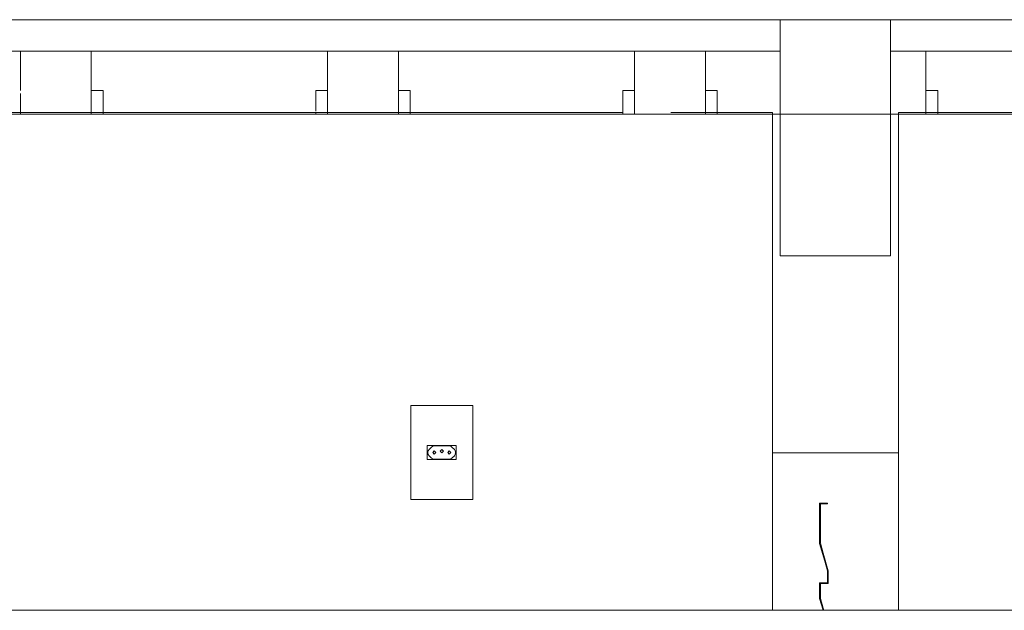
# Model space of a CAD drawing. Header units: millimetres. Extents: x -16331 to -10174, y -4135 to -3584.
# Tile 348 of 456: x -10266.29 to -10261.29, y -3959.25 to -3956.25. Entities that reach past the tile are written whole.
import ezdxf

# ---------------------------------------------------------------- set-up
doc = ezdxf.new("R2010")
doc.units = ezdxf.units.MM
for name, color, linetype, lineweight in [('DI-Elementos externos em corte', 9, 'Continuous', 18), ('DI-Elementos externos em vista', 9, 'Continuous', 5), ('IFC-Elemento construtivo genérico-Contorno', 253, 'Continuous', 5), ('IFC-Parede padrão-Contorno', 44, 'Continuous', 5), ('IFC-Parede-Contorno', 42, 'Continuous', 5)]:
    doc.layers.add(name, color=color, linetype=linetype, lineweight=lineweight)

msp = doc.modelspace()

# ---------------------------------------------------------------- linework, layer by layer
at = {"layer": 'DI-Elementos externos em corte'}
for p, q in [((-10263.7852, -3956.2465), (-10270.8236, -3956.2465)), ((-10262.4257, -3956.2465), (-10269.0461, -3956.2465)), ((-10263.5028, -3956.2465), (-10263.7852, -3956.2465)), ((-10262.9541, -3956.2465), (-10263.5028, -3956.2465)), ((-10262.4257, -3956.2465), (-10262.9541, -3956.2465)), ((-10262.1461, -3956.2465), (-10262.4257, -3956.2465)), ((-10262.3538, -3956.2465), (-10262.4257, -3956.2465)), ((-10262.4257, -3956.2465), (-10262.4257, -3956.4065)), ((-10262.4257, -3956.386), (-10262.4257, -3956.2465)), ((-10262.1461, -3956.2465), (-10262.3538, -3956.2465)), ((-10261.8657, -3956.2465), (-10262.1461, -3956.2465)), ((-10261.8657, -3956.2465), (-10262.1461, -3956.2465)), ((-10257.5129, -3956.2465), (-10261.8657, -3956.2465)), ((-10261.8657, -3956.4004), (-10261.8657, -3956.2465)), ((-10261.8657, -3956.2465), (-10261.8657, -3956.267)), ((-10260.8294, -3956.2465), (-10261.8657, -3956.2465)), ((-10261.8657, -3956.267), (-10261.8657, -3956.4065)), ((-10267.4861, -3956.4065), (-10266.2861, -3956.4065)), ((-10266.2861, -3956.4065), (-10265.9261, -3956.4065)), ((-10266.2399, -3956.4065), (-10266.2861, -3956.4065)), ((-10266.2861, -3956.4065), (-10266.2861, -3956.6065)), ((-10265.9261, -3956.4065), (-10266.2399, -3956.4065)), ((-10265.9261, -3956.4065), (-10264.7261, -3956.4065)), ((-10265.9261, -3956.4475), (-10265.9261, -3956.4065)), ((-10264.7261, -3956.4065), (-10264.3661, -3956.4065)), ((-10264.6799, -3956.4065), (-10264.7261, -3956.4065)), ((-10264.7261, -3956.4065), (-10264.7261, -3956.6065)), ((-10264.3661, -3956.4065), (-10264.6799, -3956.4065)), ((-10264.3661, -3956.4065), (-10263.7852, -3956.4065)), ((-10264.3661, -3956.4475), (-10264.3661, -3956.4065)), ((-10263.7852, -3956.4065), (-10263.5028, -3956.4065)), ((-10263.5028, -3956.4065), (-10263.1661, -3956.4065)), ((-10263.1661, -3956.4065), (-10262.9541, -3956.4065)), ((-10263.1199, -3956.4065), (-10263.1661, -3956.4065)), ((-10263.1661, -3956.4065), (-10263.1661, -3956.6065)), ((-10262.8061, -3956.4065), (-10263.1199, -3956.4065)), ((-10262.9541, -3956.4065), (-10262.8061, -3956.4065)), ((-10262.8061, -3956.4065), (-10262.4257, -3956.4065)), ((-10262.8061, -3956.4475), (-10262.8061, -3956.4065)), ((-10262.4257, -3956.4065), (-10262.4257, -3956.386)), ((-10262.4257, -3956.4065), (-10262.4257, -3956.7265)), ((-10261.8657, -3956.4065), (-10261.8657, -3956.4004)), ((-10261.8657, -3956.7265), (-10261.8657, -3956.4065)), ((-10261.8657, -3956.4065), (-10261.6857, -3956.4065)), ((-10261.8426, -3956.4065), (-10261.8657, -3956.4065)), ((-10261.8657, -3956.4065), (-10261.8657, -3956.6854)), ((-10261.6857, -3956.4065), (-10261.8426, -3956.4065)), ((-10261.6857, -3956.4065), (-10260.8294, -3956.4065)), ((-10261.6857, -3956.4475), (-10261.6857, -3956.4065)), ((-10265.9261, -3956.6065), (-10265.9261, -3956.4475)), ((-10264.3661, -3956.6065), (-10264.3661, -3956.4475)), ((-10262.8061, -3956.6065), (-10262.8061, -3956.4475)), ((-10261.6857, -3956.6065), (-10261.6857, -3956.4475)), ((-10265.9184, -3956.6065), (-10265.9261, -3956.6065)), ((-10265.9261, -3956.6065), (-10265.9261, -3956.7111)), ((-10265.9261, -3956.7185), (-10265.9261, -3956.6065)), ((-10265.8661, -3956.6065), (-10265.9184, -3956.6065)), ((-10265.8661, -3956.6219), (-10265.8661, -3956.6065)), ((-10264.7784, -3956.6065), (-10264.7861, -3956.6065)), ((-10264.7861, -3956.6065), (-10264.7861, -3956.7111)), ((-10264.7261, -3956.6065), (-10264.7784, -3956.6065)), ((-10264.7261, -3956.6065), (-10264.7261, -3956.6854)), ((-10264.7261, -3956.6219), (-10264.7261, -3956.6065)), ((-10264.3584, -3956.6065), (-10264.3661, -3956.6065)), ((-10264.3661, -3956.6065), (-10264.3661, -3956.7111)), ((-10264.3661, -3956.7185), (-10264.3661, -3956.6065)), ((-10264.3061, -3956.6065), (-10264.3584, -3956.6065)), ((-10264.3061, -3956.6219), (-10264.3061, -3956.6065)), ((-10263.2184, -3956.6065), (-10263.2261, -3956.6065)), ((-10263.2261, -3956.6065), (-10263.2261, -3956.7111)), ((-10263.1661, -3956.6065), (-10263.2184, -3956.6065)), ((-10263.1661, -3956.6065), (-10263.1661, -3956.6854)), ((-10263.1661, -3956.6219), (-10263.1661, -3956.6065)), ((-10262.8061, -3956.7185), (-10262.8061, -3956.6065)), ((-10262.7984, -3956.6065), (-10262.8061, -3956.6065)), ((-10262.8061, -3956.6065), (-10262.8061, -3956.7111)), ((-10262.7461, -3956.6065), (-10262.7984, -3956.6065)), ((-10262.7461, -3956.6219), (-10262.7461, -3956.6065)), ((-10261.6857, -3956.7185), (-10261.6857, -3956.6065)), ((-10261.678, -3956.6065), (-10261.6857, -3956.6065)), ((-10261.6857, -3956.6065), (-10261.6857, -3956.7111)), ((-10261.6257, -3956.6065), (-10261.678, -3956.6065)), ((-10261.6257, -3956.6219), (-10261.6257, -3956.6065)), ((-10266.2861, -3956.7185), (-10266.2861, -3956.6219)), ((-10265.8661, -3956.7185), (-10265.8661, -3956.6219)), ((-10264.7261, -3956.7185), (-10264.7261, -3956.6219)), ((-10264.3061, -3956.7185), (-10264.3061, -3956.6219)), ((-10263.1661, -3956.7185), (-10263.1661, -3956.6219)), ((-10262.7461, -3956.7185), (-10262.7461, -3956.6219)), ((-10261.6257, -3956.7185), (-10261.6257, -3956.6219)), ((-10266.2861, -3956.6854), (-10266.2861, -3956.7185)), ((-10265.9261, -3956.7111), (-10265.9261, -3956.7185)), ((-10264.7261, -3956.6854), (-10264.7261, -3956.7185)), ((-10264.3661, -3956.7111), (-10264.3661, -3956.7185)), ((-10263.2261, -3956.7111), (-10263.2261, -3956.7185)), ((-10263.1661, -3956.6854), (-10263.1661, -3956.7185)), ((-10262.8061, -3956.7111), (-10262.8061, -3956.7185)), ((-10261.8657, -3956.6854), (-10261.8657, -3956.7185)), ((-10266.2861, -3956.7185), (-10266.3461, -3956.7185)), ((-10266.3461, -3956.7265), (-10266.2861, -3956.7265)), ((-10266.2937, -3956.7265), (-10266.2861, -3956.7265)), ((-10265.9261, -3956.7185), (-10266.2861, -3956.7185)), ((-10266.2861, -3956.7265), (-10266.2861, -3956.7185)), ((-10266.2861, -3956.7185), (-10266.2861, -3956.7265)), ((-10266.2861, -3956.7265), (-10265.9261, -3956.7265)), ((-10266.2861, -3956.7265), (-10265.9722, -3956.7265)), ((-10265.9722, -3956.7265), (-10265.9261, -3956.7265)), ((-10265.8661, -3956.7185), (-10265.9261, -3956.7185)), ((-10265.9261, -3956.7185), (-10265.9261, -3956.7265)), ((-10265.9261, -3956.7265), (-10265.9261, -3956.7185)), ((-10265.9261, -3956.7265), (-10264.7861, -3956.7265)), ((-10265.9261, -3956.7265), (-10265.8661, -3956.7265)), ((-10265.9261, -3956.7265), (-10265.8737, -3956.7265)), ((-10265.8737, -3956.7265), (-10265.8661, -3956.7265)), ((-10264.7861, -3956.7185), (-10265.8661, -3956.7185)), ((-10265.8661, -3956.7265), (-10265.8661, -3956.7185)), ((-10265.8661, -3956.7265), (-10264.7861, -3956.7265)), ((-10264.7261, -3956.7185), (-10264.7861, -3956.7185)), ((-10264.7861, -3956.7185), (-10264.7861, -3956.7265)), ((-10264.7861, -3956.7265), (-10264.7261, -3956.7265)), ((-10264.7861, -3956.7265), (-10264.7261, -3956.7265)), ((-10264.7861, -3956.7265), (-10264.7337, -3956.7265)), ((-10264.7337, -3956.7265), (-10264.7261, -3956.7265)), ((-10264.3661, -3956.7185), (-10264.7261, -3956.7185)), ((-10264.7261, -3956.7265), (-10264.7261, -3956.7185)), ((-10264.7261, -3956.7185), (-10264.7261, -3956.7265)), ((-10264.7261, -3956.7265), (-10264.3661, -3956.7265)), ((-10264.7261, -3956.7265), (-10264.3661, -3956.7265)), ((-10264.7261, -3956.7265), (-10264.4122, -3956.7265)), ((-10264.4122, -3956.7265), (-10264.3661, -3956.7265)), ((-10264.3061, -3956.7185), (-10264.3661, -3956.7185)), ((-10264.3661, -3956.7185), (-10264.3661, -3956.7265)), ((-10264.3661, -3956.7265), (-10264.3661, -3956.7185)), ((-10264.3661, -3956.7265), (-10264.3061, -3956.7265)), ((-10264.3661, -3956.7265), (-10264.3137, -3956.7265)), ((-10264.3137, -3956.7265), (-10264.3061, -3956.7265)), ((-10263.2261, -3956.7185), (-10264.3061, -3956.7185)), ((-10264.3061, -3956.7265), (-10264.3061, -3956.7185)), ((-10264.3061, -3956.7265), (-10263.2261, -3956.7265)), ((-10264.3061, -3956.7265), (-10263.2261, -3956.7265)), ((-10263.2261, -3956.7185), (-10263.2261, -3956.7265)), ((-10263.2261, -3956.7265), (-10263.1661, -3956.7265)), ((-10263.2261, -3956.7265), (-10263.1661, -3956.7265)), ((-10263.2261, -3956.7265), (-10263.1737, -3956.7265)), ((-10263.1737, -3956.7265), (-10263.1661, -3956.7265)), ((-10263.1661, -3956.7265), (-10263.1661, -3956.7185)), ((-10263.1661, -3956.7185), (-10263.1661, -3956.7265)), ((-10263.1661, -3956.7265), (-10262.8061, -3956.7265)), ((-10263.1661, -3956.7265), (-10262.9827, -3956.7265)), ((-10263.1661, -3956.7265), (-10262.8522, -3956.7265)), ((-10262.8061, -3956.7185), (-10262.9827, -3956.7185)), ((-10262.9827, -3956.7265), (-10262.4661, -3956.7265)), ((-10262.8522, -3956.7265), (-10262.8061, -3956.7265)), ((-10262.7461, -3956.7185), (-10262.8061, -3956.7185)), ((-10262.8061, -3956.7185), (-10262.8061, -3956.7265)), ((-10262.8061, -3956.7265), (-10262.7461, -3956.7265)), ((-10262.8061, -3956.7265), (-10262.7537, -3956.7265)), ((-10262.7537, -3956.7265), (-10262.7461, -3956.7265)), ((-10262.4661, -3956.7185), (-10262.7461, -3956.7185)), ((-10262.7461, -3956.7265), (-10262.7461, -3956.7185)), ((-10262.7461, -3956.7265), (-10262.4661, -3956.7265)), ((-10262.4661, -3956.7255), (-10262.4661, -3956.7185)), ((-10262.4661, -3956.7265), (-10262.4661, -3956.7255)), ((-10262.4661, -3956.7265), (-10262.1461, -3956.7265)), ((-10262.4661, -3956.7265), (-10262.4661, -3957.1271)), ((-10262.4257, -3956.7265), (-10262.4661, -3956.7265)), ((-10262.4661, -3956.7265), (-10262.4661, -3956.7265)), ((-10262.3396, -3956.7265), (-10262.4257, -3956.7265)), ((-10262.4257, -3956.7265), (-10262.4257, -3957.2926)), ((-10262.1461, -3956.7265), (-10262.3396, -3956.7265)), ((-10262.1461, -3956.7265), (-10261.8657, -3956.7265)), ((-10261.8657, -3956.7265), (-10262.1461, -3956.7265)), ((-10261.8657, -3956.7185), (-10261.8657, -3956.7265)), ((-10261.8657, -3956.7265), (-10261.8261, -3956.7265)), ((-10261.8261, -3956.7265), (-10261.8657, -3956.7265)), ((-10261.8657, -3957.4465), (-10261.8657, -3956.7265)), ((-10261.8657, -3956.7265), (-10261.8261, -3956.7265)), ((-10261.8261, -3956.7185), (-10261.8261, -3956.7195)), ((-10261.6857, -3956.7185), (-10261.8261, -3956.7185)), ((-10261.8261, -3956.7195), (-10261.8261, -3956.7265)), ((-10261.8261, -3956.7265), (-10261.6857, -3956.7265)), ((-10261.8261, -3957.1271), (-10261.8261, -3956.7265)), ((-10261.8261, -3956.7265), (-10254.8293, -3956.7265)), ((-10261.8261, -3956.7265), (-10261.7087, -3956.7265)), ((-10261.6257, -3956.7185), (-10261.6857, -3956.7185)), ((-10261.6857, -3956.7185), (-10261.6857, -3956.7265)), ((-10261.6857, -3956.7265), (-10260.5457, -3956.7265)), ((-10261.6857, -3956.7265), (-10261.6333, -3956.7265)), ((-10261.6333, -3956.7265), (-10261.6257, -3956.7265)), ((-10260.8228, -3956.7185), (-10261.6257, -3956.7185)), ((-10261.6257, -3956.7265), (-10261.6257, -3956.7185)), ((-10262.4661, -3957.1271), (-10262.4661, -3958.4465)), ((-10261.8261, -3957.4465), (-10261.8261, -3957.1271)), ((-10262.4257, -3957.2926), (-10262.4257, -3957.4465)), ((-10262.4257, -3957.4465), (-10261.9375, -3957.4465)), ((-10261.9375, -3957.4465), (-10261.8657, -3957.4465)), ((-10261.8261, -3958.4465), (-10261.8261, -3957.4465)), ((-10262.4661, -3958.4465), (-10262.3988, -3958.4465)), ((-10262.3988, -3958.4465), (-10261.8657, -3958.4465)), ((-10261.8657, -3958.4465), (-10261.8261, -3958.4465)), ((-10262.2118, -3958.7025), (-10262.2261, -3958.7025)), ((-10262.2261, -3958.7025), (-10262.2261, -3958.8337)), ((-10262.2221, -3958.7065), (-10262.1989, -3958.7065)), ((-10262.2221, -3958.7777), (-10262.2221, -3958.7065)), ((-10262.1861, -3958.7025), (-10262.2118, -3958.7025)), ((-10262.1989, -3958.7065), (-10262.1861, -3958.7065)), ((-10262.1861, -3958.7039), (-10262.1861, -3958.7025)), ((-10262.1861, -3958.7065), (-10262.1861, -3958.7039)), ((-10262.2221, -3958.9059), (-10262.2221, -3958.7777)), ((-10262.2261, -3958.8337), (-10262.2261, -3958.9065)), ((-10262.2261, -3958.9065), (-10262.2003, -3958.9965)), ((-10262.2078, -3958.9559), (-10262.2221, -3958.9059)), ((-10262.1821, -3959.0459), (-10262.2078, -3958.9559)), ((-10262.2003, -3958.9965), (-10262.1861, -3959.0465)), ((-10262.1861, -3959.0465), (-10262.1861, -3959.0851)), ((-10262.1821, -3959.069), (-10262.1821, -3959.0459)), ((-10262.2118, -3959.1065), (-10262.2261, -3959.1065)), ((-10262.2261, -3959.1065), (-10262.2261, -3959.1579)), ((-10262.2221, -3959.1105), (-10262.1963, -3959.1105)), ((-10262.2221, -3959.1374), (-10262.2221, -3959.1105)), ((-10262.1861, -3959.1065), (-10262.2118, -3959.1065)), ((-10262.1963, -3959.1105), (-10262.1821, -3959.1105)), ((-10262.1861, -3959.0851), (-10262.1861, -3959.1065)), ((-10262.1821, -3959.1105), (-10262.1821, -3959.069)), ((-10262.2261, -3959.1579), (-10262.2261, -3959.1865)), ((-10262.2221, -3959.1859), (-10262.2221, -3959.1374)), ((-10262.2261, -3959.1865), (-10262.2089, -3959.2465)), ((-10262.2078, -3959.2359), (-10262.2221, -3959.1859)), ((-10262.2089, -3959.2465), (-10262.2058, -3959.2465)), ((-10262.2048, -3959.2465), (-10262.2078, -3959.2359)), ((-10262.2058, -3959.2465), (-10262.2048, -3959.2465))]:
    msp.add_line(p, q, dxfattribs=at)
at = {"layer": 'DI-Elementos externos em corte', "lineweight": 5}
for p, q in [((-10263.7852, -3956.2465), (-10270.8236, -3956.2465)), ((-10262.4257, -3956.2465), (-10269.0461, -3956.2465)), ((-10263.5028, -3956.2465), (-10263.7852, -3956.2465)), ((-10262.9541, -3956.2465), (-10263.5028, -3956.2465)), ((-10262.4257, -3956.2465), (-10262.9541, -3956.2465)), ((-10262.1461, -3956.2465), (-10262.4257, -3956.2465)), ((-10262.3538, -3956.2465), (-10262.4257, -3956.2465)), ((-10262.4257, -3956.2465), (-10262.4257, -3956.4065)), ((-10262.4257, -3956.386), (-10262.4257, -3956.2465)), ((-10262.1461, -3956.2465), (-10262.3538, -3956.2465)), ((-10261.8657, -3956.2465), (-10262.1461, -3956.2465)), ((-10261.8657, -3956.2465), (-10262.1461, -3956.2465)), ((-10257.5129, -3956.2465), (-10261.8657, -3956.2465)), ((-10261.8657, -3956.4004), (-10261.8657, -3956.2465)), ((-10261.8657, -3956.2465), (-10261.8657, -3956.267)), ((-10260.8294, -3956.2465), (-10261.8657, -3956.2465)), ((-10261.8657, -3956.267), (-10261.8657, -3956.4065)), ((-10267.4861, -3956.4065), (-10266.2861, -3956.4065)), ((-10266.2861, -3956.4065), (-10265.9261, -3956.4065)), ((-10266.2399, -3956.4065), (-10266.2861, -3956.4065)), ((-10266.2861, -3956.4065), (-10266.2861, -3956.6065)), ((-10265.9261, -3956.4065), (-10266.2399, -3956.4065)), ((-10265.9261, -3956.4065), (-10264.7261, -3956.4065)), ((-10265.9261, -3956.4475), (-10265.9261, -3956.4065)), ((-10264.7261, -3956.4065), (-10264.3661, -3956.4065)), ((-10264.6799, -3956.4065), (-10264.7261, -3956.4065)), ((-10264.7261, -3956.4065), (-10264.7261, -3956.6065)), ((-10264.3661, -3956.4065), (-10264.6799, -3956.4065)), ((-10264.3661, -3956.4065), (-10263.7852, -3956.4065)), ((-10264.3661, -3956.4475), (-10264.3661, -3956.4065)), ((-10263.7852, -3956.4065), (-10263.5028, -3956.4065)), ((-10263.5028, -3956.4065), (-10263.1661, -3956.4065)), ((-10263.1661, -3956.4065), (-10262.9541, -3956.4065)), ((-10263.1199, -3956.4065), (-10263.1661, -3956.4065)), ((-10263.1661, -3956.4065), (-10263.1661, -3956.6065)), ((-10262.8061, -3956.4065), (-10263.1199, -3956.4065)), ((-10262.9541, -3956.4065), (-10262.8061, -3956.4065)), ((-10262.8061, -3956.4065), (-10262.4257, -3956.4065)), ((-10262.8061, -3956.4475), (-10262.8061, -3956.4065)), ((-10262.4257, -3956.4065), (-10262.4257, -3956.386)), ((-10262.4257, -3956.4065), (-10262.4257, -3956.7265)), ((-10261.8657, -3956.4065), (-10261.8657, -3956.4004)), ((-10261.8657, -3956.7265), (-10261.8657, -3956.4065)), ((-10261.8657, -3956.4065), (-10261.6857, -3956.4065)), ((-10261.8426, -3956.4065), (-10261.8657, -3956.4065)), ((-10261.8657, -3956.4065), (-10261.8657, -3956.6854)), ((-10261.6857, -3956.4065), (-10261.8426, -3956.4065)), ((-10261.6857, -3956.4065), (-10260.8294, -3956.4065)), ((-10261.6857, -3956.4475), (-10261.6857, -3956.4065)), ((-10265.9261, -3956.6065), (-10265.9261, -3956.4475)), ((-10264.3661, -3956.6065), (-10264.3661, -3956.4475)), ((-10262.8061, -3956.6065), (-10262.8061, -3956.4475)), ((-10261.6857, -3956.6065), (-10261.6857, -3956.4475)), ((-10265.9184, -3956.6065), (-10265.9261, -3956.6065)), ((-10265.9261, -3956.6065), (-10265.9261, -3956.7111)), ((-10265.9261, -3956.7185), (-10265.9261, -3956.6065)), ((-10265.8661, -3956.6065), (-10265.9184, -3956.6065)), ((-10265.8661, -3956.6219), (-10265.8661, -3956.6065)), ((-10264.7784, -3956.6065), (-10264.7861, -3956.6065)), ((-10264.7861, -3956.6065), (-10264.7861, -3956.7111)), ((-10264.7261, -3956.6065), (-10264.7784, -3956.6065)), ((-10264.7261, -3956.6065), (-10264.7261, -3956.6854)), ((-10264.7261, -3956.6219), (-10264.7261, -3956.6065)), ((-10264.3584, -3956.6065), (-10264.3661, -3956.6065)), ((-10264.3661, -3956.6065), (-10264.3661, -3956.7111)), ((-10264.3661, -3956.7185), (-10264.3661, -3956.6065)), ((-10264.3061, -3956.6065), (-10264.3584, -3956.6065)), ((-10264.3061, -3956.6219), (-10264.3061, -3956.6065)), ((-10263.2184, -3956.6065), (-10263.2261, -3956.6065)), ((-10263.2261, -3956.6065), (-10263.2261, -3956.7111)), ((-10263.1661, -3956.6065), (-10263.2184, -3956.6065)), ((-10263.1661, -3956.6065), (-10263.1661, -3956.6854)), ((-10263.1661, -3956.6219), (-10263.1661, -3956.6065)), ((-10262.8061, -3956.7185), (-10262.8061, -3956.6065)), ((-10262.7984, -3956.6065), (-10262.8061, -3956.6065)), ((-10262.8061, -3956.6065), (-10262.8061, -3956.7111)), ((-10262.7461, -3956.6065), (-10262.7984, -3956.6065)), ((-10262.7461, -3956.6219), (-10262.7461, -3956.6065)), ((-10261.6857, -3956.7185), (-10261.6857, -3956.6065)), ((-10261.678, -3956.6065), (-10261.6857, -3956.6065)), ((-10261.6857, -3956.6065), (-10261.6857, -3956.7111)), ((-10261.6257, -3956.6065), (-10261.678, -3956.6065)), ((-10261.6257, -3956.6219), (-10261.6257, -3956.6065)), ((-10266.2861, -3956.7185), (-10266.2861, -3956.6219)), ((-10265.8661, -3956.7185), (-10265.8661, -3956.6219)), ((-10264.7261, -3956.7185), (-10264.7261, -3956.6219)), ((-10264.3061, -3956.7185), (-10264.3061, -3956.6219)), ((-10263.1661, -3956.7185), (-10263.1661, -3956.6219)), ((-10262.7461, -3956.7185), (-10262.7461, -3956.6219)), ((-10261.6257, -3956.7185), (-10261.6257, -3956.6219)), ((-10266.2861, -3956.6854), (-10266.2861, -3956.7185)), ((-10265.9261, -3956.7111), (-10265.9261, -3956.7185)), ((-10264.7261, -3956.6854), (-10264.7261, -3956.7185)), ((-10264.3661, -3956.7111), (-10264.3661, -3956.7185)), ((-10263.2261, -3956.7111), (-10263.2261, -3956.7185)), ((-10263.1661, -3956.6854), (-10263.1661, -3956.7185)), ((-10262.8061, -3956.7111), (-10262.8061, -3956.7185)), ((-10261.8657, -3956.6854), (-10261.8657, -3956.7185)), ((-10266.2861, -3956.7185), (-10266.3461, -3956.7185)), ((-10266.3461, -3956.7265), (-10266.2861, -3956.7265)), ((-10266.2937, -3956.7265), (-10266.2861, -3956.7265)), ((-10265.9261, -3956.7185), (-10266.2861, -3956.7185)), ((-10266.2861, -3956.7265), (-10266.2861, -3956.7185)), ((-10266.2861, -3956.7185), (-10266.2861, -3956.7265)), ((-10266.2861, -3956.7265), (-10265.9261, -3956.7265)), ((-10266.2861, -3956.7265), (-10265.9722, -3956.7265)), ((-10265.9722, -3956.7265), (-10265.9261, -3956.7265)), ((-10265.8661, -3956.7185), (-10265.9261, -3956.7185)), ((-10265.9261, -3956.7185), (-10265.9261, -3956.7265)), ((-10265.9261, -3956.7265), (-10265.9261, -3956.7185)), ((-10265.9261, -3956.7265), (-10264.7861, -3956.7265)), ((-10265.9261, -3956.7265), (-10265.8661, -3956.7265)), ((-10265.9261, -3956.7265), (-10265.8737, -3956.7265)), ((-10265.8737, -3956.7265), (-10265.8661, -3956.7265)), ((-10264.7861, -3956.7185), (-10265.8661, -3956.7185)), ((-10265.8661, -3956.7265), (-10265.8661, -3956.7185)), ((-10265.8661, -3956.7265), (-10264.7861, -3956.7265)), ((-10264.7261, -3956.7185), (-10264.7861, -3956.7185)), ((-10264.7861, -3956.7185), (-10264.7861, -3956.7265)), ((-10264.7861, -3956.7265), (-10264.7261, -3956.7265)), ((-10264.7861, -3956.7265), (-10264.7261, -3956.7265)), ((-10264.7861, -3956.7265), (-10264.7337, -3956.7265)), ((-10264.7337, -3956.7265), (-10264.7261, -3956.7265)), ((-10264.3661, -3956.7185), (-10264.7261, -3956.7185)), ((-10264.7261, -3956.7265), (-10264.7261, -3956.7185)), ((-10264.7261, -3956.7185), (-10264.7261, -3956.7265)), ((-10264.7261, -3956.7265), (-10264.3661, -3956.7265)), ((-10264.7261, -3956.7265), (-10264.3661, -3956.7265)), ((-10264.7261, -3956.7265), (-10264.4122, -3956.7265)), ((-10264.4122, -3956.7265), (-10264.3661, -3956.7265)), ((-10264.3061, -3956.7185), (-10264.3661, -3956.7185)), ((-10264.3661, -3956.7185), (-10264.3661, -3956.7265)), ((-10264.3661, -3956.7265), (-10264.3661, -3956.7185)), ((-10264.3661, -3956.7265), (-10264.3061, -3956.7265)), ((-10264.3661, -3956.7265), (-10264.3137, -3956.7265)), ((-10264.3137, -3956.7265), (-10264.3061, -3956.7265)), ((-10263.2261, -3956.7185), (-10264.3061, -3956.7185)), ((-10264.3061, -3956.7265), (-10264.3061, -3956.7185)), ((-10264.3061, -3956.7265), (-10263.2261, -3956.7265)), ((-10264.3061, -3956.7265), (-10263.2261, -3956.7265)), ((-10263.2261, -3956.7185), (-10263.2261, -3956.7265)), ((-10263.2261, -3956.7265), (-10263.1661, -3956.7265)), ((-10263.2261, -3956.7265), (-10263.1661, -3956.7265)), ((-10263.2261, -3956.7265), (-10263.1737, -3956.7265)), ((-10263.1737, -3956.7265), (-10263.1661, -3956.7265)), ((-10263.1661, -3956.7265), (-10263.1661, -3956.7185)), ((-10263.1661, -3956.7185), (-10263.1661, -3956.7265)), ((-10263.1661, -3956.7265), (-10262.8061, -3956.7265)), ((-10263.1661, -3956.7265), (-10262.9827, -3956.7265)), ((-10263.1661, -3956.7265), (-10262.8522, -3956.7265)), ((-10262.8061, -3956.7185), (-10262.9827, -3956.7185)), ((-10262.9827, -3956.7265), (-10262.4661, -3956.7265)), ((-10262.8522, -3956.7265), (-10262.8061, -3956.7265)), ((-10262.7461, -3956.7185), (-10262.8061, -3956.7185)), ((-10262.8061, -3956.7185), (-10262.8061, -3956.7265)), ((-10262.8061, -3956.7265), (-10262.7461, -3956.7265)), ((-10262.8061, -3956.7265), (-10262.7537, -3956.7265)), ((-10262.7537, -3956.7265), (-10262.7461, -3956.7265)), ((-10262.4661, -3956.7185), (-10262.7461, -3956.7185)), ((-10262.7461, -3956.7265), (-10262.7461, -3956.7185)), ((-10262.7461, -3956.7265), (-10262.4661, -3956.7265)), ((-10262.4661, -3956.7255), (-10262.4661, -3956.7185)), ((-10262.4661, -3956.7265), (-10262.4661, -3956.7255)), ((-10262.4661, -3956.7265), (-10262.1461, -3956.7265)), ((-10262.4661, -3956.7265), (-10262.4661, -3957.1271)), ((-10262.4257, -3956.7265), (-10262.4661, -3956.7265)), ((-10262.4661, -3956.7265), (-10262.4661, -3956.7265)), ((-10262.3396, -3956.7265), (-10262.4257, -3956.7265)), ((-10262.4257, -3956.7265), (-10262.4257, -3957.2926)), ((-10262.1461, -3956.7265), (-10262.3396, -3956.7265)), ((-10262.1461, -3956.7265), (-10261.8657, -3956.7265)), ((-10261.8657, -3956.7265), (-10262.1461, -3956.7265)), ((-10261.8657, -3956.7185), (-10261.8657, -3956.7265)), ((-10261.8657, -3956.7265), (-10261.8261, -3956.7265)), ((-10261.8261, -3956.7265), (-10261.8657, -3956.7265)), ((-10261.8657, -3957.4465), (-10261.8657, -3956.7265)), ((-10261.8657, -3956.7265), (-10261.8261, -3956.7265)), ((-10261.8261, -3956.7185), (-10261.8261, -3956.7195)), ((-10261.6857, -3956.7185), (-10261.8261, -3956.7185)), ((-10261.8261, -3956.7195), (-10261.8261, -3956.7265)), ((-10261.8261, -3956.7265), (-10261.6857, -3956.7265)), ((-10261.8261, -3957.1271), (-10261.8261, -3956.7265)), ((-10261.8261, -3956.7265), (-10254.8293, -3956.7265)), ((-10261.8261, -3956.7265), (-10261.7087, -3956.7265)), ((-10261.6257, -3956.7185), (-10261.6857, -3956.7185)), ((-10261.6857, -3956.7185), (-10261.6857, -3956.7265)), ((-10261.6857, -3956.7265), (-10260.5457, -3956.7265)), ((-10261.6857, -3956.7265), (-10261.6333, -3956.7265)), ((-10261.6333, -3956.7265), (-10261.6257, -3956.7265)), ((-10260.8228, -3956.7185), (-10261.6257, -3956.7185)), ((-10261.6257, -3956.7265), (-10261.6257, -3956.7185)), ((-10262.4661, -3957.1271), (-10262.4661, -3958.4465)), ((-10261.8261, -3957.4465), (-10261.8261, -3957.1271)), ((-10262.4257, -3957.2926), (-10262.4257, -3957.4465)), ((-10262.4257, -3957.4465), (-10261.9375, -3957.4465)), ((-10261.9375, -3957.4465), (-10261.8657, -3957.4465)), ((-10261.8261, -3958.4465), (-10261.8261, -3957.4465)), ((-10262.4661, -3958.4465), (-10262.3988, -3958.4465)), ((-10262.3988, -3958.4465), (-10261.8657, -3958.4465)), ((-10261.8657, -3958.4465), (-10261.8261, -3958.4465)), ((-10262.2118, -3958.7025), (-10262.2261, -3958.7025)), ((-10262.2261, -3958.7025), (-10262.2261, -3958.8337)), ((-10262.2221, -3958.7065), (-10262.1989, -3958.7065)), ((-10262.2221, -3958.7777), (-10262.2221, -3958.7065)), ((-10262.1861, -3958.7025), (-10262.2118, -3958.7025)), ((-10262.1989, -3958.7065), (-10262.1861, -3958.7065)), ((-10262.1861, -3958.7039), (-10262.1861, -3958.7025)), ((-10262.1861, -3958.7065), (-10262.1861, -3958.7039)), ((-10262.2221, -3958.9059), (-10262.2221, -3958.7777)), ((-10262.2261, -3958.8337), (-10262.2261, -3958.9065)), ((-10262.2261, -3958.9065), (-10262.2003, -3958.9965)), ((-10262.2078, -3958.9559), (-10262.2221, -3958.9059)), ((-10262.1821, -3959.0459), (-10262.2078, -3958.9559)), ((-10262.2003, -3958.9965), (-10262.1861, -3959.0465)), ((-10262.1861, -3959.0465), (-10262.1861, -3959.0851)), ((-10262.1821, -3959.069), (-10262.1821, -3959.0459)), ((-10262.2118, -3959.1065), (-10262.2261, -3959.1065)), ((-10262.2261, -3959.1065), (-10262.2261, -3959.1579)), ((-10262.2221, -3959.1105), (-10262.1963, -3959.1105)), ((-10262.2221, -3959.1374), (-10262.2221, -3959.1105)), ((-10262.1861, -3959.1065), (-10262.2118, -3959.1065)), ((-10262.1963, -3959.1105), (-10262.1821, -3959.1105)), ((-10262.1861, -3959.0851), (-10262.1861, -3959.1065)), ((-10262.1821, -3959.1105), (-10262.1821, -3959.069)), ((-10262.2261, -3959.1579), (-10262.2261, -3959.1865)), ((-10262.2221, -3959.1859), (-10262.2221, -3959.1374)), ((-10262.2261, -3959.1865), (-10262.2089, -3959.2465)), ((-10262.2078, -3959.2359), (-10262.2221, -3959.1859)), ((-10262.2089, -3959.2465), (-10262.2058, -3959.2465)), ((-10262.2048, -3959.2465), (-10262.2078, -3959.2359)), ((-10262.2058, -3959.2465), (-10262.2048, -3959.2465))]:
    msp.add_line(p, q, dxfattribs=at)
at = {"layer": 'DI-Elementos externos em vista'}
for p, q in [((-10262.4661, -3956.7358), (-10262.4661, -3956.7265)), ((-10262.4661, -3956.8455), (-10262.4661, -3956.7358)), ((-10262.4661, -3957.386), (-10262.4661, -3956.8455)), ((-10262.4661, -3958.1526), (-10262.4661, -3957.386)), ((-10262.4661, -3958.4793), (-10262.4661, -3958.1526)), ((-10264.1457, -3958.2065), (-10264.3035, -3958.2065)), ((-10264.3035, -3958.2065), (-10264.3035, -3958.4453)), ((-10263.9879, -3958.2065), (-10264.1457, -3958.2065)), ((-10263.9879, -3958.4453), (-10263.9879, -3958.2065)), ((-10264.2088, -3958.4093), (-10264.2197, -3958.4093)), ((-10264.2197, -3958.4093), (-10264.2197, -3958.4185)), ((-10264.2197, -3958.4185), (-10264.2197, -3958.4093)), ((-10264.2197, -3958.4093), (-10264.1457, -3958.4093)), ((-10264.1963, -3958.4093), (-10264.2088, -3958.4093)), ((-10264.1897, -3958.4093), (-10264.1963, -3958.4093)), ((-10264.191, -3958.4128), (-10264.1834, -3958.4113)), ((-10264.1834, -3958.4113), (-10264.191, -3958.4128)), ((-10264.1858, -3958.4093), (-10264.1897, -3958.4093)), ((-10264.1245, -3958.4093), (-10264.1858, -3958.4093)), ((-10264.1834, -3958.4113), (-10264.1648, -3958.4113)), ((-10264.1079, -3958.4113), (-10264.1834, -3958.4113)), ((-10264.1648, -3958.4113), (-10264.1265, -3958.4113)), ((-10264.1457, -3958.4093), (-10264.0717, -3958.4093)), ((-10264.1265, -3958.4113), (-10264.1079, -3958.4113)), ((-10264.118, -3958.4093), (-10264.1245, -3958.4093)), ((-10264.1056, -3958.4093), (-10264.118, -3958.4093)), ((-10264.1079, -3958.4113), (-10264.1003, -3958.4128)), ((-10264.1003, -3958.4128), (-10264.1079, -3958.4113)), ((-10264.1017, -3958.4093), (-10264.1056, -3958.4093)), ((-10264.095, -3958.4093), (-10264.1017, -3958.4093)), ((-10264.0825, -3958.4093), (-10264.095, -3958.4093)), ((-10264.0757, -3958.4093), (-10264.0825, -3958.4093)), ((-10264.0717, -3958.4093), (-10264.0757, -3958.4093)), ((-10264.0717, -3958.4113), (-10264.0717, -3958.4093)), ((-10264.0717, -3958.4093), (-10264.0717, -3958.4113)), ((-10264.0717, -3958.4185), (-10264.0717, -3958.4113)), ((-10264.0717, -3958.4113), (-10264.0717, -3958.4185)), ((-10264.3035, -3958.4453), (-10264.3035, -3958.6841)), ((-10264.2197, -3958.4185), (-10264.2197, -3958.4269)), ((-10264.2197, -3958.432), (-10264.2197, -3958.4185)), ((-10264.2197, -3958.4269), (-10264.2197, -3958.432)), ((-10264.2197, -3958.432), (-10264.2197, -3958.4393)), ((-10264.2197, -3958.4393), (-10264.2197, -3958.432)), ((-10264.2197, -3958.4393), (-10264.2197, -3958.4442)), ((-10264.2197, -3958.4442), (-10264.2197, -3958.4393)), ((-10264.2197, -3958.4442), (-10264.2197, -3958.4464)), ((-10264.2197, -3958.4637), (-10264.2197, -3958.4442)), ((-10264.2197, -3958.4464), (-10264.2197, -3958.4513)), ((-10264.2197, -3958.4513), (-10264.2197, -3958.4586)), ((-10264.2197, -3958.4586), (-10264.2197, -3958.4637)), ((-10264.2157, -3958.4436), (-10264.2141, -3958.4359)), ((-10264.2141, -3958.4359), (-10264.2157, -3958.4436)), ((-10264.2157, -3958.447), (-10264.2157, -3958.4436)), ((-10264.2157, -3958.4436), (-10264.2157, -3958.447)), ((-10264.2141, -3958.4547), (-10264.2157, -3958.447)), ((-10264.2157, -3958.447), (-10264.2141, -3958.4547)), ((-10264.2141, -3958.4359), (-10264.2098, -3958.4294)), ((-10264.2098, -3958.4294), (-10264.2141, -3958.4359)), ((-10264.2098, -3958.4612), (-10264.2141, -3958.4547)), ((-10264.2141, -3958.4547), (-10264.2098, -3958.4612)), ((-10264.2098, -3958.4294), (-10264.1975, -3958.4172)), ((-10264.1975, -3958.4172), (-10264.2098, -3958.4294)), ((-10264.1975, -3958.4734), (-10264.2098, -3958.4612)), ((-10264.2098, -3958.4612), (-10264.1975, -3958.4734)), ((-10264.1975, -3958.4172), (-10264.191, -3958.4128)), ((-10264.191, -3958.4128), (-10264.1975, -3958.4172)), ((-10264.1917, -3958.4453), (-10264.1837, -3958.4373)), ((-10264.1837, -3958.4533), (-10264.1917, -3958.4453)), ((-10264.1837, -3958.4373), (-10264.1757, -3958.4453)), ((-10264.1757, -3958.4453), (-10264.1837, -3958.4533)), ((-10264.1537, -3958.4384), (-10264.1457, -3958.4304)), ((-10264.1457, -3958.4464), (-10264.1537, -3958.4384)), ((-10264.1457, -3958.4304), (-10264.1377, -3958.4384)), ((-10264.1377, -3958.4384), (-10264.1457, -3958.4464)), ((-10264.1157, -3958.4453), (-10264.1077, -3958.4373)), ((-10264.1077, -3958.4533), (-10264.1157, -3958.4453)), ((-10264.1077, -3958.4373), (-10264.0997, -3958.4453)), ((-10264.0997, -3958.4453), (-10264.1077, -3958.4533)), ((-10264.1003, -3958.4128), (-10264.0938, -3958.4172)), ((-10264.0938, -3958.4172), (-10264.1003, -3958.4128)), ((-10264.0938, -3958.4172), (-10264.0815, -3958.4294)), ((-10264.0815, -3958.4294), (-10264.0938, -3958.4172)), ((-10264.0815, -3958.4612), (-10264.0938, -3958.4734)), ((-10264.0938, -3958.4734), (-10264.0815, -3958.4612)), ((-10264.0815, -3958.4294), (-10264.0772, -3958.4359)), ((-10264.0772, -3958.4359), (-10264.0815, -3958.4294)), ((-10264.0772, -3958.4547), (-10264.0815, -3958.4612)), ((-10264.0815, -3958.4612), (-10264.0772, -3958.4547)), ((-10264.0772, -3958.4359), (-10264.0757, -3958.4436)), ((-10264.0757, -3958.4436), (-10264.0772, -3958.4359)), ((-10264.0757, -3958.447), (-10264.0772, -3958.4547)), ((-10264.0772, -3958.4547), (-10264.0757, -3958.447)), ((-10264.0757, -3958.4436), (-10264.0757, -3958.447)), ((-10264.0757, -3958.447), (-10264.0757, -3958.4436)), ((-10264.0717, -3958.4319), (-10264.0717, -3958.4185)), ((-10264.0717, -3958.4185), (-10264.0717, -3958.4319)), ((-10264.0717, -3958.4393), (-10264.0717, -3958.4319)), ((-10264.0717, -3958.4319), (-10264.0717, -3958.4393)), ((-10264.0717, -3958.4442), (-10264.0717, -3958.4393)), ((-10264.0717, -3958.4393), (-10264.0717, -3958.4442)), ((-10264.0717, -3958.4464), (-10264.0717, -3958.4442)), ((-10264.0717, -3958.4442), (-10264.0717, -3958.4637)), ((-10264.0717, -3958.4513), (-10264.0717, -3958.4464)), ((-10264.0717, -3958.4586), (-10264.0717, -3958.4513)), ((-10264.0717, -3958.4637), (-10264.0717, -3958.4586)), ((-10263.9879, -3958.6841), (-10263.9879, -3958.4453)), ((-10262.2261, -3958.4465), (-10262.4661, -3958.4465)), ((-10262.4661, -3958.4465), (-10262.4661, -3959.1065)), ((-10262.1861, -3958.4465), (-10262.2261, -3958.4465)), ((-10261.8261, -3958.4465), (-10262.1861, -3958.4465)), ((-10261.8261, -3959.2465), (-10261.8261, -3958.4465)), ((-10264.2197, -3958.4637), (-10264.2197, -3958.4721)), ((-10264.2197, -3958.4813), (-10264.2197, -3958.4637)), ((-10264.2197, -3958.4721), (-10264.2197, -3958.4813)), ((-10264.2197, -3958.4813), (-10264.2088, -3958.4813)), ((-10264.2088, -3958.4813), (-10264.2197, -3958.4813)), ((-10264.2088, -3958.4813), (-10264.1963, -3958.4813)), ((-10264.1963, -3958.4813), (-10264.2088, -3958.4813)), ((-10264.191, -3958.4778), (-10264.1975, -3958.4734)), ((-10264.1975, -3958.4734), (-10264.191, -3958.4778)), ((-10264.1963, -3958.4813), (-10264.1897, -3958.4813)), ((-10264.1897, -3958.4813), (-10264.1963, -3958.4813)), ((-10264.1834, -3958.4793), (-10264.191, -3958.4778)), ((-10264.191, -3958.4778), (-10264.1834, -3958.4793)), ((-10264.1897, -3958.4813), (-10264.1858, -3958.4813)), ((-10264.1858, -3958.4813), (-10264.1897, -3958.4813)), ((-10264.1858, -3958.4813), (-10264.118, -3958.4813)), ((-10264.1733, -3958.4813), (-10264.1858, -3958.4813)), ((-10264.1079, -3958.4793), (-10264.1834, -3958.4793)), ((-10264.1834, -3958.4793), (-10264.1079, -3958.4793)), ((-10264.1457, -3958.4813), (-10264.1733, -3958.4813)), ((-10264.118, -3958.4813), (-10264.1457, -3958.4813)), ((-10264.118, -3958.4813), (-10264.1056, -3958.4813)), ((-10264.1056, -3958.4813), (-10264.118, -3958.4813)), ((-10264.1003, -3958.4778), (-10264.1079, -3958.4793)), ((-10264.1079, -3958.4793), (-10264.1003, -3958.4778)), ((-10264.1056, -3958.4813), (-10264.1017, -3958.4813)), ((-10264.1017, -3958.4813), (-10264.1056, -3958.4813)), ((-10264.1017, -3958.4813), (-10264.095, -3958.4813)), ((-10264.095, -3958.4813), (-10264.1017, -3958.4813)), ((-10264.0938, -3958.4734), (-10264.1003, -3958.4778)), ((-10264.1003, -3958.4778), (-10264.0938, -3958.4734)), ((-10264.095, -3958.4813), (-10264.0825, -3958.4813)), ((-10264.0825, -3958.4813), (-10264.095, -3958.4813)), ((-10264.0825, -3958.4813), (-10264.0717, -3958.4813)), ((-10264.0717, -3958.4813), (-10264.0825, -3958.4813)), ((-10264.0717, -3958.4721), (-10264.0717, -3958.4637)), ((-10264.0717, -3958.4637), (-10264.0717, -3958.4813)), ((-10264.0717, -3958.4813), (-10264.0717, -3958.4721)), ((-10262.4661, -3958.821), (-10262.4661, -3958.4793)), ((-10264.3035, -3958.6841), (-10264.1685, -3958.6841)), ((-10264.1685, -3958.6841), (-10264.1457, -3958.6841)), ((-10264.1457, -3958.6841), (-10264.1229, -3958.6841)), ((-10264.1229, -3958.6841), (-10263.9879, -3958.6841)), ((-10262.4661, -3959.2465), (-10262.4661, -3958.821)), ((-10262.4661, -3959.1065), (-10262.4661, -3959.1105)), ((-10262.4661, -3959.1105), (-10262.4661, -3959.2465)), ((-10267.9639, -3959.2465), (-10265.2509, -3959.2465)), ((-10265.2509, -3959.2465), (-10264.9769, -3959.2465)), ((-10264.9769, -3959.2465), (-10264.8668, -3959.2465)), ((-10264.8668, -3959.2465), (-10264.6063, -3959.2465)), ((-10264.6063, -3959.2465), (-10263.685, -3959.2465)), ((-10263.685, -3959.2465), (-10263.4244, -3959.2465)), ((-10263.4244, -3959.2465), (-10263.3147, -3959.2465)), ((-10263.3147, -3959.2465), (-10263.0408, -3959.2465)), ((-10263.0408, -3959.2465), (-10262.4661, -3959.2465)), ((-10262.4661, -3959.2465), (-10262.2261, -3959.2465)), ((-10262.2261, -3959.2465), (-10262.2221, -3959.2465)), ((-10262.2221, -3959.2465), (-10262.2089, -3959.2465)), ((-10262.2048, -3959.2465), (-10262.1861, -3959.2465)), ((-10262.1861, -3959.2465), (-10262.1821, -3959.2465)), ((-10262.1821, -3959.2465), (-10262.1289, -3959.2465)), ((-10262.1289, -3959.2465), (-10262.1248, -3959.2465)), ((-10262.1248, -3959.2465), (-10262.0394, -3959.2465)), ((-10262.0394, -3959.2465), (-10261.8261, -3959.2465)), ((-10261.8261, -3959.2465), (-10257.2821, -3959.2465))]:
    msp.add_line(p, q, dxfattribs=at)
at = {"layer": 'IFC-Elemento construtivo genérico-Contorno', "lineweight": 5}
for p, q in [((-10264.1457, -3958.2065), (-10264.3035, -3958.2065)), ((-10264.3035, -3958.2065), (-10264.3035, -3958.4453)), ((-10263.9879, -3958.2065), (-10264.1457, -3958.2065)), ((-10263.9879, -3958.4453), (-10263.9879, -3958.2065)), ((-10264.2088, -3958.4093), (-10264.2197, -3958.4093)), ((-10264.2197, -3958.4093), (-10264.2197, -3958.4185)), ((-10264.2197, -3958.4185), (-10264.2197, -3958.4093)), ((-10264.2197, -3958.4093), (-10264.1457, -3958.4093)), ((-10264.1963, -3958.4093), (-10264.2088, -3958.4093)), ((-10264.1897, -3958.4093), (-10264.1963, -3958.4093)), ((-10264.191, -3958.4128), (-10264.1834, -3958.4113)), ((-10264.1834, -3958.4113), (-10264.191, -3958.4128)), ((-10264.1858, -3958.4093), (-10264.1897, -3958.4093)), ((-10264.1245, -3958.4093), (-10264.1858, -3958.4093)), ((-10264.1834, -3958.4113), (-10264.1648, -3958.4113)), ((-10264.1079, -3958.4113), (-10264.1834, -3958.4113)), ((-10264.1648, -3958.4113), (-10264.1265, -3958.4113)), ((-10264.1457, -3958.4093), (-10264.0717, -3958.4093)), ((-10264.1265, -3958.4113), (-10264.1079, -3958.4113)), ((-10264.118, -3958.4093), (-10264.1245, -3958.4093)), ((-10264.1056, -3958.4093), (-10264.118, -3958.4093)), ((-10264.1079, -3958.4113), (-10264.1003, -3958.4128)), ((-10264.1003, -3958.4128), (-10264.1079, -3958.4113)), ((-10264.1017, -3958.4093), (-10264.1056, -3958.4093)), ((-10264.095, -3958.4093), (-10264.1017, -3958.4093)), ((-10264.0825, -3958.4093), (-10264.095, -3958.4093)), ((-10264.0757, -3958.4093), (-10264.0825, -3958.4093)), ((-10264.0717, -3958.4093), (-10264.0757, -3958.4093)), ((-10264.0717, -3958.4113), (-10264.0717, -3958.4093)), ((-10264.0717, -3958.4093), (-10264.0717, -3958.4113)), ((-10264.0717, -3958.4185), (-10264.0717, -3958.4113)), ((-10264.0717, -3958.4113), (-10264.0717, -3958.4185)), ((-10264.3035, -3958.4453), (-10264.3035, -3958.6841)), ((-10264.2197, -3958.4185), (-10264.2197, -3958.4269)), ((-10264.2197, -3958.432), (-10264.2197, -3958.4185)), ((-10264.2197, -3958.4269), (-10264.2197, -3958.432)), ((-10264.2197, -3958.432), (-10264.2197, -3958.4393)), ((-10264.2197, -3958.4393), (-10264.2197, -3958.432)), ((-10264.2197, -3958.4393), (-10264.2197, -3958.4442)), ((-10264.2197, -3958.4442), (-10264.2197, -3958.4393)), ((-10264.2197, -3958.4442), (-10264.2197, -3958.4464)), ((-10264.2197, -3958.4637), (-10264.2197, -3958.4442)), ((-10264.2197, -3958.4464), (-10264.2197, -3958.4513)), ((-10264.2197, -3958.4513), (-10264.2197, -3958.4586)), ((-10264.2197, -3958.4586), (-10264.2197, -3958.4637)), ((-10264.2157, -3958.4436), (-10264.2141, -3958.4359)), ((-10264.2141, -3958.4359), (-10264.2157, -3958.4436)), ((-10264.2157, -3958.447), (-10264.2157, -3958.4436)), ((-10264.2157, -3958.4436), (-10264.2157, -3958.447)), ((-10264.2141, -3958.4547), (-10264.2157, -3958.447)), ((-10264.2157, -3958.447), (-10264.2141, -3958.4547)), ((-10264.2141, -3958.4359), (-10264.2098, -3958.4294)), ((-10264.2098, -3958.4294), (-10264.2141, -3958.4359)), ((-10264.2098, -3958.4612), (-10264.2141, -3958.4547)), ((-10264.2141, -3958.4547), (-10264.2098, -3958.4612)), ((-10264.2098, -3958.4294), (-10264.1975, -3958.4172)), ((-10264.1975, -3958.4172), (-10264.2098, -3958.4294)), ((-10264.1975, -3958.4734), (-10264.2098, -3958.4612)), ((-10264.2098, -3958.4612), (-10264.1975, -3958.4734)), ((-10264.1975, -3958.4172), (-10264.191, -3958.4128)), ((-10264.191, -3958.4128), (-10264.1975, -3958.4172)), ((-10264.1917, -3958.4453), (-10264.1837, -3958.4373)), ((-10264.1837, -3958.4533), (-10264.1917, -3958.4453)), ((-10264.1837, -3958.4373), (-10264.1757, -3958.4453)), ((-10264.1757, -3958.4453), (-10264.1837, -3958.4533)), ((-10264.1537, -3958.4384), (-10264.1457, -3958.4304)), ((-10264.1457, -3958.4464), (-10264.1537, -3958.4384)), ((-10264.1457, -3958.4304), (-10264.1377, -3958.4384)), ((-10264.1377, -3958.4384), (-10264.1457, -3958.4464)), ((-10264.1157, -3958.4453), (-10264.1077, -3958.4373)), ((-10264.1077, -3958.4533), (-10264.1157, -3958.4453)), ((-10264.1077, -3958.4373), (-10264.0997, -3958.4453)), ((-10264.0997, -3958.4453), (-10264.1077, -3958.4533)), ((-10264.1003, -3958.4128), (-10264.0938, -3958.4172)), ((-10264.0938, -3958.4172), (-10264.1003, -3958.4128)), ((-10264.0938, -3958.4172), (-10264.0815, -3958.4294)), ((-10264.0815, -3958.4294), (-10264.0938, -3958.4172)), ((-10264.0815, -3958.4612), (-10264.0938, -3958.4734)), ((-10264.0938, -3958.4734), (-10264.0815, -3958.4612)), ((-10264.0815, -3958.4294), (-10264.0772, -3958.4359)), ((-10264.0772, -3958.4359), (-10264.0815, -3958.4294)), ((-10264.0772, -3958.4547), (-10264.0815, -3958.4612)), ((-10264.0815, -3958.4612), (-10264.0772, -3958.4547)), ((-10264.0772, -3958.4359), (-10264.0757, -3958.4436)), ((-10264.0757, -3958.4436), (-10264.0772, -3958.4359)), ((-10264.0757, -3958.447), (-10264.0772, -3958.4547)), ((-10264.0772, -3958.4547), (-10264.0757, -3958.447)), ((-10264.0757, -3958.4436), (-10264.0757, -3958.447)), ((-10264.0757, -3958.447), (-10264.0757, -3958.4436)), ((-10264.0717, -3958.4319), (-10264.0717, -3958.4185)), ((-10264.0717, -3958.4185), (-10264.0717, -3958.4319)), ((-10264.0717, -3958.4393), (-10264.0717, -3958.4319)), ((-10264.0717, -3958.4319), (-10264.0717, -3958.4393)), ((-10264.0717, -3958.4442), (-10264.0717, -3958.4393)), ((-10264.0717, -3958.4393), (-10264.0717, -3958.4442)), ((-10264.0717, -3958.4464), (-10264.0717, -3958.4442)), ((-10264.0717, -3958.4442), (-10264.0717, -3958.4637)), ((-10264.0717, -3958.4513), (-10264.0717, -3958.4464)), ((-10264.0717, -3958.4586), (-10264.0717, -3958.4513)), ((-10264.0717, -3958.4637), (-10264.0717, -3958.4586)), ((-10263.9879, -3958.6841), (-10263.9879, -3958.4453)), ((-10264.2197, -3958.4637), (-10264.2197, -3958.4721)), ((-10264.2197, -3958.4813), (-10264.2197, -3958.4637)), ((-10264.2197, -3958.4721), (-10264.2197, -3958.4813)), ((-10264.2197, -3958.4813), (-10264.2088, -3958.4813)), ((-10264.2088, -3958.4813), (-10264.2197, -3958.4813)), ((-10264.2088, -3958.4813), (-10264.1963, -3958.4813)), ((-10264.1963, -3958.4813), (-10264.2088, -3958.4813)), ((-10264.191, -3958.4778), (-10264.1975, -3958.4734)), ((-10264.1975, -3958.4734), (-10264.191, -3958.4778)), ((-10264.1963, -3958.4813), (-10264.1897, -3958.4813)), ((-10264.1897, -3958.4813), (-10264.1963, -3958.4813)), ((-10264.1834, -3958.4793), (-10264.191, -3958.4778)), ((-10264.191, -3958.4778), (-10264.1834, -3958.4793)), ((-10264.1897, -3958.4813), (-10264.1858, -3958.4813)), ((-10264.1858, -3958.4813), (-10264.1897, -3958.4813)), ((-10264.1858, -3958.4813), (-10264.118, -3958.4813)), ((-10264.1733, -3958.4813), (-10264.1858, -3958.4813)), ((-10264.1079, -3958.4793), (-10264.1834, -3958.4793)), ((-10264.1834, -3958.4793), (-10264.1079, -3958.4793)), ((-10264.1457, -3958.4813), (-10264.1733, -3958.4813)), ((-10264.118, -3958.4813), (-10264.1457, -3958.4813)), ((-10264.118, -3958.4813), (-10264.1056, -3958.4813)), ((-10264.1056, -3958.4813), (-10264.118, -3958.4813)), ((-10264.1003, -3958.4778), (-10264.1079, -3958.4793)), ((-10264.1079, -3958.4793), (-10264.1003, -3958.4778)), ((-10264.1056, -3958.4813), (-10264.1017, -3958.4813)), ((-10264.1017, -3958.4813), (-10264.1056, -3958.4813)), ((-10264.1017, -3958.4813), (-10264.095, -3958.4813)), ((-10264.095, -3958.4813), (-10264.1017, -3958.4813)), ((-10264.0938, -3958.4734), (-10264.1003, -3958.4778)), ((-10264.1003, -3958.4778), (-10264.0938, -3958.4734)), ((-10264.095, -3958.4813), (-10264.0825, -3958.4813)), ((-10264.0825, -3958.4813), (-10264.095, -3958.4813)), ((-10264.0825, -3958.4813), (-10264.0717, -3958.4813)), ((-10264.0717, -3958.4813), (-10264.0825, -3958.4813)), ((-10264.0717, -3958.4721), (-10264.0717, -3958.4637)), ((-10264.0717, -3958.4637), (-10264.0717, -3958.4813)), ((-10264.0717, -3958.4813), (-10264.0717, -3958.4721)), ((-10264.3035, -3958.6841), (-10264.1685, -3958.6841)), ((-10264.1685, -3958.6841), (-10264.1457, -3958.6841)), ((-10264.1457, -3958.6841), (-10264.1229, -3958.6841)), ((-10264.1229, -3958.6841), (-10263.9879, -3958.6841))]:
    msp.add_line(p, q, dxfattribs=at)
at = {"layer": 'IFC-Parede padrão-Contorno', "lineweight": 5}
for p, q in [((-10262.2261, -3958.4465), (-10262.4661, -3958.4465)), ((-10262.4661, -3958.4465), (-10262.4661, -3959.1065)), ((-10262.1861, -3958.4465), (-10262.2261, -3958.4465)), ((-10261.8261, -3958.4465), (-10262.1861, -3958.4465)), ((-10261.8261, -3959.2465), (-10261.8261, -3958.4465)), ((-10262.4661, -3959.1065), (-10262.4661, -3959.1105)), ((-10262.4661, -3959.1105), (-10262.4661, -3959.2465)), ((-10262.4661, -3959.2465), (-10262.2261, -3959.2465)), ((-10262.2261, -3959.2465), (-10262.2221, -3959.2465)), ((-10262.2221, -3959.2465), (-10262.2089, -3959.2465)), ((-10262.2048, -3959.2465), (-10262.1861, -3959.2465)), ((-10262.1861, -3959.2465), (-10262.1821, -3959.2465)), ((-10262.1821, -3959.2465), (-10262.1289, -3959.2465)), ((-10262.1289, -3959.2465), (-10262.1248, -3959.2465)), ((-10262.1248, -3959.2465), (-10262.0394, -3959.2465)), ((-10262.0394, -3959.2465), (-10261.8261, -3959.2465))]:
    msp.add_line(p, q, dxfattribs=at)
at = {"layer": 'IFC-Parede-Contorno', "lineweight": 5}
for p, q in [((-10262.4661, -3956.7358), (-10262.4661, -3956.7265)), ((-10262.4661, -3956.8455), (-10262.4661, -3956.7358)), ((-10262.4661, -3957.386), (-10262.4661, -3956.8455)), ((-10262.4661, -3958.1526), (-10262.4661, -3957.386)), ((-10262.4661, -3958.4793), (-10262.4661, -3958.1526)), ((-10262.4661, -3958.821), (-10262.4661, -3958.4793)), ((-10262.4661, -3959.2465), (-10262.4661, -3958.821)), ((-10267.9639, -3959.2465), (-10265.2509, -3959.2465)), ((-10265.2509, -3959.2465), (-10264.9769, -3959.2465)), ((-10264.9769, -3959.2465), (-10264.8668, -3959.2465)), ((-10264.8668, -3959.2465), (-10264.6063, -3959.2465)), ((-10264.6063, -3959.2465), (-10263.685, -3959.2465)), ((-10263.685, -3959.2465), (-10263.4244, -3959.2465)), ((-10263.4244, -3959.2465), (-10263.3147, -3959.2465)), ((-10263.3147, -3959.2465), (-10263.0408, -3959.2465)), ((-10263.0408, -3959.2465), (-10262.4661, -3959.2465)), ((-10261.8261, -3959.2465), (-10257.2821, -3959.2465))]:
    msp.add_line(p, q, dxfattribs=at)

doc.saveas('drawing.dxf')
